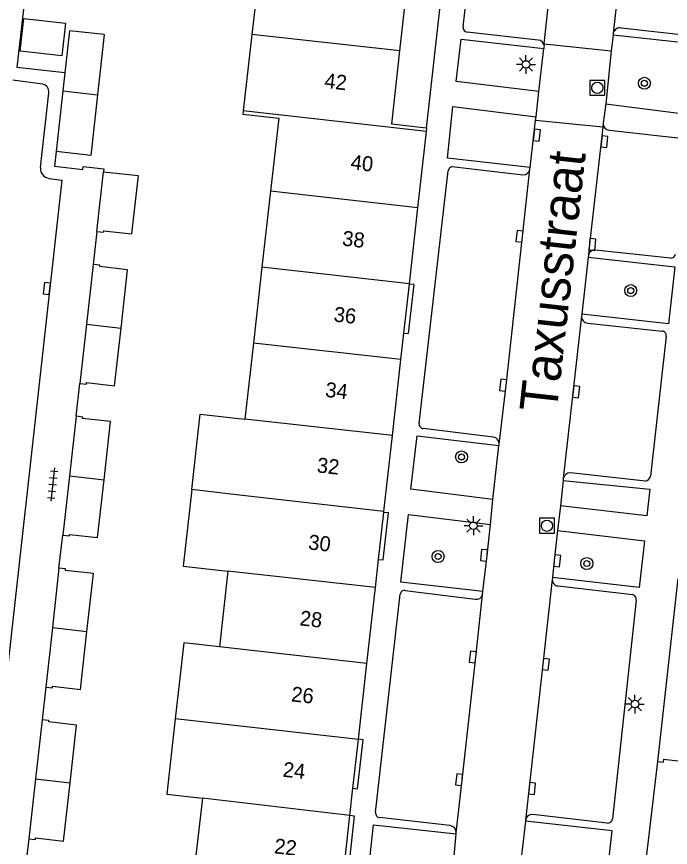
# Model space of a CAD drawing. Extents: x 131000 to 133014, y 396499 to 399001.
# Drawn here: x 132744.3 to 132787.9, y 396644.3 to 396699.8 of the extents above; entities that cross this region are included whole.
import ezdxf

# ---------------------------------------------------------------- set-up
doc = ezdxf.new("R2010")
doc.units = 0
for name, color, linetype in [('gg-afsc-erfafscheiding', 7, 'Continuous'), ('gg-afsc-hekwerk', 7, 'Continuous'), ('gg-afsc-muur', 7, 'Continuous'), ('gg-anno-huisnummerreeks BGT', 7, 'Continuous'), ('gg-anno-openbare ruimte label', 7, 'Continuous'), ('gg-bbg-bijgebouw', 7, 'Continuous'), ('gg-bbg-gedigitaliseerde bebouwing', 7, 'Continuous'), ('gg-bbg-gedigitaliseerde bijgebouw', 7, 'Continuous'), ('gg-bbg-hoofdgebouw', 7, 'Continuous'), ('gg-bbg-tussenscheiding', 7, 'Continuous'), ('gg-knt-verharding', 7, 'Continuous'), ('gg-knt-verharding nz', 7, 'Continuous'), ('gt-symb-boom', 7, 'Continuous'), ('gt-symb-kolk', 7, 'Continuous'), ('gt-symb-lichtmast', 7, 'Continuous'), ('gt-symb-rioolschacht', 7, 'Continuous'), ('gt-symb-tegel verharding', 7, 'Continuous')]:
    doc.layers.add(name, color=color, linetype=linetype)

# ---------------------------------------------------------------- blocks, each defined once
blk = doc.blocks.new('gt0-RS')
at = {"layer": 'gt-symb-rioolschacht'}
blk.add_lwpolyline([(-0.5, -0.5), (0.5, -0.5), (0.5, 0.5), (-0.5, 0.5)], close=True, dxfattribs=at)
blk.add_circle((0, 0), 0.375, dxfattribs=at)
blk = doc.blocks.new('gt0-BOOM')
at = {"layer": 'gt-symb-boom'}
for radius in [0.4, 0.2]:
    blk.add_circle((0, 0), radius, dxfattribs=at)
blk = doc.blocks.new('gt0-LMAST')
at = {"layer": 'gt-symb-lichtmast'}
for p, q in [((-0.005, 0.246), (-0.005, 0.621)), ((-0.182, 0.173), (-0.447, 0.438)), ((0.172, 0.173), (0.437, 0.438)), ((-0.255, -0.004), (-0.63, -0.004)), ((-0.182, -0.181), (-0.447, -0.446)), ((-0.005, -0.254), (-0.005, -0.629)), ((0.437, -0.446), (0.172, -0.181)), ((0.245, -0.004), (0.62, -0.004))]:
    blk.add_line(p, q, dxfattribs=at)
blk.add_circle((-0.005, -0.004), 0.25, dxfattribs=at)
blk = doc.blocks.new('gt0-KOLK')
at = {"layer": 'gt-symb-kolk'}
blk.add_lwpolyline([(0, 0), (0.375, 0), (0.375, 0.4), (-0.375, 0.4), (-0.375, 0), (0, 0)], dxfattribs=at)
blk = doc.blocks.new('gt0-TEG1')
at = {"layer": 'gt-symb-tegel verharding'}
for p, q in [((-1.125, 0), (1.125, 0)), ((-0.9, -0.25), (-0.9, 0.25)), ((-0.45, -0.25), (-0.45, 0.25)), ((0, -0.25), (0, 0.25)), ((0.45, -0.25), (0.45, 0.25)), ((0.9, -0.25), (0.9, 0.25))]:
    blk.add_line(p, q, dxfattribs=at)

msp = doc.modelspace()

# ---------------------------------------------------------------- linework, layer by layer
at = {"layer": 'gg-afsc-erfafscheiding'}
for p, q in [((132749.626, 396685.414), (132749.387, 396683.217)), ((132748.244, 396673.082), (132748.489, 396675.279)), ((132747.098, 396662.95), (132747.355, 396665.144)), ((132746.217, 396655.01), (132745.977, 396652.829))]:
    msp.add_line(p, q, dxfattribs=at)
at = {"layer": 'gg-afsc-hekwerk'}
msp.add_line((132744.725, 396700.253), (132744.284, 396696.366), dxfattribs=at)
at = {"layer": 'gg-afsc-muur'}
msp.add_line((132787.045, 396650.033), (132786.265, 396643.458), dxfattribs=at)
for points in [[(132746.902, 396690.749), (132746.793, 396689.778), (132748.702, 396689.554), (132748.725, 396689.753), (132750.087, 396689.601), (132750.065, 396689.401)], [(132745.082, 396644.89), (132744.939, 396643.585), (132745.308, 396643.537)]]:
    msp.add_lwpolyline(points, dxfattribs=at)
at = {"layer": 'gg-bbg-bijgebouw'}
for p, q in [((132747.494, 396696.004), (132747.358, 396694.801)), ((132747.358, 396694.801), (132746.902, 396690.749)), ((132749.626, 396685.414), (132750.065, 396689.401)), ((132749.387, 396683.217), (132748.936, 396679.228)), ((132748.936, 396679.228), (132748.489, 396675.279)), ((132748.244, 396673.082), (132747.8, 396669.114)), ((132747.8, 396669.114), (132747.355, 396665.144)), ((132747.098, 396662.95), (132746.657, 396658.98)), ((132746.657, 396658.98), (132746.217, 396655.01)), ((132745.977, 396652.829), (132745.533, 396648.887)), ((132745.533, 396648.887), (132745.082, 396644.89))]:
    msp.add_line(p, q, dxfattribs=at)
for points in [[(132750.125, 396698.572), (132747.811, 396698.812), (132747.494, 396696.004)], [(132749.626, 396685.414), (132750.073, 396685.365), (132750.084, 396685.464), (132751.943, 396685.257)], [(132751.242, 396678.969), (132751.682, 396682.861), (132749.823, 396683.068), (132749.834, 396683.167), (132749.387, 396683.217)], [(132748.489, 396675.279), (132748.936, 396675.229), (132748.947, 396675.328), (132750.806, 396675.121), (132751.242, 396678.969)], [(132750.105, 396668.852), (132750.539, 396672.726), (132748.68, 396672.933), (132748.691, 396673.032), (132748.244, 396673.082)], [(132747.355, 396665.144), (132747.802, 396665.094), (132747.813, 396665.193), (132749.672, 396664.986), (132750.105, 396668.852)], [(132748.963, 396658.716), (132749.393, 396662.596), (132747.534, 396662.8), (132747.545, 396662.9), (132747.098, 396662.95)], [(132746.217, 396655.01), (132746.664, 396654.96), (132746.675, 396655.059), (132748.534, 396654.852), (132748.963, 396658.716)], [(132747.837, 396648.618), (132748.272, 396652.475), (132746.413, 396652.679), (132746.424, 396652.779), (132745.977, 396652.829)], [(132745.082, 396644.89), (132745.529, 396644.84), (132745.54, 396644.939), (132747.399, 396644.732), (132747.837, 396648.618)]]:
    msp.add_lwpolyline(points, dxfattribs=at)
at = {"layer": 'gg-bbg-gedigitaliseerde bebouwing'}
for p, q in [((132760.54, 396703.624), (132759.973, 396698.56)), ((132759.973, 396698.56), (132759.401, 396693.464)), ((132761.215, 396688.098), (132760.646, 396683.025)), ((132760.646, 396683.025), (132760.08, 396677.972)), ((132760.08, 396677.972), (132759.511, 396672.894)), ((132758.375, 396662.756), (132757.809, 396657.705)), ((132756.67, 396647.59), (132756.075, 396642.329))]:
    msp.add_line(p, q, dxfattribs=at)
for points in [[(132759.401, 396693.464), (132759.378, 396693.255), (132761.763, 396692.988), (132761.215, 396688.098)], [(132755.965, 396668.185), (132756.529, 396673.227), (132759.511, 396672.894)], [(132755.965, 396668.185), (132755.396, 396663.089), (132758.375, 396662.756)], [(132757.809, 396657.705), (132755.423, 396657.967), (132754.854, 396652.894)], [(132754.854, 396652.894), (132754.29, 396647.857), (132756.67, 396647.59)]]:
    msp.add_lwpolyline(points, dxfattribs=at)
at = {"layer": 'gg-bbg-gedigitaliseerde bijgebouw'}
msp.add_line((132750.125, 396698.572), (132749.675, 396694.544), dxfattribs=at)
for points in [[(132744.748, 396699.634), (132747.53, 396699.318), (132747.282, 396697.132), (132744.5, 396697.448), (132744.748, 396699.634)], [(132749.675, 396694.544), (132749.221, 396690.489), (132746.902, 396690.749)], [(132750.065, 396689.401), (132752.378, 396689.142), (132751.943, 396685.257)]]:
    msp.add_lwpolyline(points, dxfattribs=at)
at = {"layer": 'gg-bbg-hoofdgebouw'}
for p, q in [((132769.856, 396697.476), (132770.419, 396702.535)), ((132771.051, 396687), (132771.621, 396692.099)), ((132770.484, 396681.931), (132771.051, 396687)), ((132770.116, 396678.634), (132770.481, 396681.907)), ((132770.481, 396681.907), (132770.484, 396681.931)), ((132769.918, 396676.863), (132770.116, 396678.634)), ((132769.351, 396671.795), (132769.918, 396676.863)), ((132768.785, 396666.726), (132769.351, 396671.795)), ((132768.427, 396663.529), (132768.779, 396666.67)), ((132768.779, 396666.67), (132768.785, 396666.726)), ((132768.217, 396661.648), (132768.427, 396663.529)), ((132788.393, 396662.253), (132787.045, 396650.033)), ((132767.65, 396656.58), (132768.217, 396661.648)), ((132767.086, 396651.53), (132767.65, 396656.58)), ((132766.72, 396648.26), (132767.084, 396651.511)), ((132767.084, 396651.511), (132767.086, 396651.53)), ((132766.517, 396646.443), (132766.72, 396648.26)), ((132766.151, 396643.167), (132766.516, 396646.436)), ((132766.516, 396646.436), (132766.517, 396646.443))]:
    msp.add_line(p, q, dxfattribs=at)
for points in [[(132771.606, 396692.318), (132769.309, 396692.571), (132769.856, 396697.476)], [(132771.621, 396692.099), (132771.645, 396692.314), (132771.606, 396692.318)], [(132787.045, 396650.033), (132787.445, 396649.99), (132787.458, 396650.197), (132791.752, 396649.69)]]:
    msp.add_lwpolyline(points, dxfattribs=at)
at = {"layer": 'gg-bbg-tussenscheiding'}
for p, q in [((132769.856, 396697.476), (132759.973, 396698.56)), ((132747.358, 396694.801), (132749.675, 396694.544)), ((132771.621, 396692.099), (132759.401, 396693.464)), ((132771.051, 396687), (132761.215, 396688.098)), ((132770.484, 396681.931), (132760.646, 396683.025)), ((132748.936, 396679.228), (132751.242, 396678.969)), ((132769.918, 396676.863), (132760.08, 396677.972)), ((132769.351, 396671.795), (132759.511, 396672.894)), ((132747.8, 396669.114), (132750.105, 396668.852)), ((132758.945, 396667.846), (132755.965, 396668.185)), ((132768.785, 396666.726), (132758.945, 396667.846)), ((132768.217, 396661.648), (132758.375, 396662.756)), ((132746.657, 396658.98), (132748.963, 396658.716)), ((132767.65, 396656.58), (132757.809, 396657.705)), ((132757.239, 396652.624), (132754.854, 396652.894)), ((132767.084, 396651.511), (132757.239, 396652.624)), ((132745.533, 396648.887), (132747.837, 396648.618)), ((132766.517, 396646.443), (132756.67, 396647.59))]:
    msp.add_line(p, q, dxfattribs=at)
at = {"layer": 'gg-knt-verharding'}
for p, q in [((132775.927, 396730.999), (132771.606, 396692.318)), ((132774.065, 396699.065), (132775.126, 396708.517)), ((132789.554, 396698.436), (132784.647, 396698.987)), ((132779.083, 396698.188), (132774.335, 396698.712)), ((132784.072, 396698.517), (132783.959, 396697.47)), ((132784.086, 396698.647), (132784.072, 396698.517)), ((132779.112, 396694.755), (132779.453, 396697.621)), ((132779.471, 396697.825), (132779.475, 396697.948)), ((132779.475, 396697.948), (132783.959, 396697.47)), ((132783.959, 396697.47), (132783.588, 396693.946)), ((132747.494, 396696.004), (132744.284, 396696.366)), ((132745.996, 396695.258), (132744.014, 396695.514)), ((132745.869, 396689.688), (132746.421, 396694.673)), ((132778.944, 396693.07), (132779.112, 396694.755)), ((132778.904, 396692.829), (132778.944, 396693.07)), ((132783.4, 396692.372), (132778.904, 396692.829)), ((132783.414, 396692.596), (132783.4, 396692.372)), ((132783.815, 396692.174), (132788.803, 396691.614)), ((132771.135, 396672.602), (132773.081, 396689.475)), ((132773.344, 396689.757), (132778.056, 396689.196)), ((132778.532, 396689.585), (132778.549, 396689.681)), ((132782.435, 396683.868), (132782.425, 396683.758)), ((132787.9, 396683.633), (132782.895, 396684.177)), ((132782.419, 396683.707), (132781.992, 396679.907)), ((132782.425, 396683.758), (132782.419, 396683.707)), ((132781.992, 396679.907), (132781.979, 396679.787)), ((132781.978, 396679.776), (132781.976, 396679.765)), ((132781.979, 396679.787), (132781.978, 396679.776)), ((132782.383, 396679.295), (132787.359, 396678.773)), ((132787.628, 396678.438), (132786.567, 396669.082)), ((132776.085, 396671.692), (132771.407, 396672.256)), ((132776.06, 396667.531), (132776.461, 396671.139)), ((132776.461, 396671.139), (132776.467, 396671.196)), ((132776.467, 396671.196), (132776.469, 396671.21)), ((132776.469, 396671.21), (132776.47, 396671.223)), ((132780.743, 396668.804), (132780.565, 396667.113)), ((132780.748, 396668.851), (132780.743, 396668.804)), ((132780.756, 396668.924), (132780.748, 396668.851)), ((132786.234, 396668.759), (132781.229, 396669.3)), ((132775.888, 396665.856), (132776.06, 396667.531)), ((132780.565, 396667.113), (132780.373, 396665.461)), ((132780.033, 396662.314), (132780.02, 396662.19)), ((132780.414, 396661.757), (132785.383, 396661.178)), ((132768.226, 396646.649), (132769.869, 396661.204)), ((132770.203, 396661.451), (132774.878, 396660.879)), ((132775.368, 396661.18), (132775.393, 396661.399)), ((132785.611, 396660.811), (132784.029, 396646.209)), ((132773.193, 396645.764), (132768.496, 396646.3)), ((132778.231, 396646.116), (132778.224, 396646.052)), ((132778.232, 396646.124), (132778.231, 396646.116)), ((132778.233, 396646.132), (132778.232, 396646.124)), ((132783.686, 396645.919), (132778.71, 396646.505)), ((132778.224, 396646.052), (132777.789, 396642.161)), ((132773.181, 396640.787), (132773.606, 396645.223)), ((132773.606, 396645.223), (132773.613, 396645.291))]:
    msp.add_line(p, q, dxfattribs=at)
for points in [[(132779.112, 396694.755), (132773.608, 396695.416), (132773.93, 396698.253), (132779.453, 396697.621)], [(132783.588, 396693.946), (132789.323, 396693.211), (132789.83, 396697.896), (132784.072, 396698.517)], [(132779.471, 396697.825), (132779.466, 396697.698), (132779.453, 396697.621)], [(132778.549, 396689.681), (132773.025, 396690.304), (132773.379, 396693.768), (132778.944, 396693.07)], [(132783.588, 396693.946), (132783.418, 396692.669), (132783.414, 396692.596)], [(132778.549, 396689.681), (132778.79, 396691.867), (132778.904, 396692.829)], [(132746.455, 396688.959), (132747.285, 396688.842), (132740.737, 396630.074), (132740.1, 396623.913), (132739.356, 396623.042), (132739.163, 396622.6)], [(132782.419, 396683.707), (132788.186, 396683.059), (132787.771, 396679.257), (132781.992, 396679.907)], [(132770.116, 396678.634), (132770.429, 396678.599), (132770.807, 396681.871), (132770.481, 396681.907)], [(132776.06, 396667.531), (132770.585, 396668.208), (132770.997, 396671.775), (132776.461, 396671.139)], [(132780.743, 396668.804), (132786.521, 396668.216), (132786.336, 396666.444), (132780.565, 396667.113)], [(132768.427, 396663.529), (132768.742, 396663.493), (132769.091, 396666.635), (132768.779, 396666.67)], [(132775.393, 396661.399), (132769.908, 396662.022), (132770.416, 396666.525), (132775.888, 396665.856)], [(132775.393, 396661.399), (132775.663, 396663.786), (132775.888, 396665.856)], [(132780.373, 396665.461), (132786.162, 396664.763), (132785.811, 396661.65), (132780.033, 396662.314)], [(132780.373, 396665.461), (132780.15, 396663.456), (132780.033, 396662.314)], [(132766.72, 396648.26), (132767.01, 396648.227), (132767.395, 396651.496), (132767.086, 396651.53)], [(132766.151, 396643.167), (132766.469, 396643.131), (132766.822, 396646.402), (132766.516, 396646.436)], [(132774.576, 396635.558), (132770.707, 396631.489), (132767.593, 396641.281), (132768.097, 396645.822), (132773.606, 396645.223)], [(132777.97, 396640.063), (132783.318, 396639.351), (132784.008, 396645.408), (132778.224, 396646.052)]]:
    msp.add_lwpolyline(points, dxfattribs=at)
for centre, radius, start, end in [((132774.418, 396699.055), 0.353, 178.4004, 256.4224), ((132784.53, 396698.546), 0.456, 75.1828, 167.254), ((132779.06, 396697.775), 0.414, 6.953, 86.8602), ((132745.906, 396694.746), 0.52, 351.9841, 80.0124), ((132783.848, 396692.607), 0.434, 181.4045, 265.6722), ((132746.53, 396689.619), 0.665, 174.0672, 263.5203), ((132773.418, 396689.424), 0.341, 102.5705, 171.4228), ((132778.071, 396689.663), 0.467, 268.114, 350.3992), ((132782.831, 396683.776), 0.406, 80.8922, 166.8894), ((132787.918, 396683.963), 0.331, 266.8523, 349.1517), ((132782.408, 396679.727), 0.433, 175.0285, 266.7539), ((132787.326, 396678.471), 0.304, 353.71, 83.8179), ((132771.442, 396672.564), 0.31, 172.8697, 263.474), ((132776.038, 396671.261), 0.434, 355.0438, 83.7211), ((132781.213, 396668.835), 0.466, 88.0175, 168.9467), ((132786.166, 396669.162), 0.409, 279.5884, 348.6649), ((132780.43, 396662.167), 0.41, 176.7717, 267.8283), ((132770.143, 396661.182), 0.275, 77.5107, 175.4567), ((132774.967, 396661.284), 0.415, 257.669, 345.4546), ((132785.322, 396660.886), 0.298, 345.4889, 78.2127), ((132768.534, 396646.608), 0.311, 172.4702, 262.9837), ((132778.659, 396646.078), 0.43, 83.2477, 172.801), ((132783.694, 396646.258), 0.339, 268.7191, 351.7086), ((132773.13, 396645.285), 0.483, 0.7333, 82.4736)]:
    msp.add_arc(centre, radius, start, end, dxfattribs=at)
at = {"layer": 'gg-knt-verharding nz'}
for p, q in [((132779.475, 396697.948), (132780.659, 396708.639)), ((132781.976, 396679.765), (132780.756, 396668.924))]:
    msp.add_line(p, q, dxfattribs=at)
for points in [[(132786.408, 396719.375), (132786.035, 396715.972), (132784.086, 396698.647)], [(132783.4, 396692.372), (132782.499, 396684.566), (132782.435, 396683.868)], [(132776.47, 396671.223), (132776.937, 396675.141), (132778.023, 396685.073), (132778.532, 396689.585)], [(132780.02, 396662.19), (132779.386, 396656.548), (132778.233, 396646.132)], [(132773.613, 396645.291), (132773.996, 396648.802), (132774.914, 396656.997), (132775.368, 396661.18)]]:
    msp.add_lwpolyline(points, dxfattribs=at)

# ---------------------------------------------------------------- block references
at = {"layer": 'gt-symb-boom'}
for p in [(132786.165, 396695.306), (132785.25, 396681.471), (132773.964, 396670.369), (132772.401, 396663.723), (132782.324, 396663.253)]:
    msp.add_blockref('gt0-BOOM', p, dxfattribs=at)
at = {"layer": 'gt-symb-kolk'}
for p, rotation in [((132778.79, 396691.867), -96.30721858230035), ((132783.295, 396691.438), -96.60753565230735), ((132778.023, 396685.073), 83.55464906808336), ((132782.499, 396684.566), -95.2119626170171), ((132746.482, 396681.588), 83.62817759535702), ((132776.937, 396675.141), 83.76585696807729), ((132781.414, 396674.74), -96.4533697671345), ((132775.663, 396663.786), 83.80684128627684), ((132780.15, 396663.456), -95.78767693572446), ((132774.914, 396656.997), 83.81486364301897), ((132779.386, 396656.548), -96.33128049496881), ((132773.996, 396648.802), 83.61168601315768), ((132778.467, 396648.263), -96.2662295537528)]:
    msp.add_blockref('gt0-KOLK', p, dxfattribs=dict(at, rotation=rotation))
at = {"layer": 'gt-symb-lichtmast'}
for p in [(132778.269, 396696.569), (132774.759, 396665.785), (132785.54, 396653.88)]:
    msp.add_blockref('gt0-LMAST', p, dxfattribs=at)
at = {"layer": 'gt-symb-rioolschacht'}
for p in [(132783.024, 396695.004), (132779.664, 396665.776)]:
    msp.add_blockref('gt0-RS', p, dxfattribs=at)
at = {"layer": 'gt-symb-tegel verharding', "rotation": -96.37182240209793}
msp.add_blockref('gt0-TEG1', (132746.675, 396668.53), dxfattribs=at)

# ---------------------------------------------------------------- texts
at = {"layer": 'gg-anno-huisnummerreeks BGT'}
for s, p in [('42', (132764.774, 396695.002)), ('40', (132766.532, 396689.567)), ('38', (132765.963, 396684.483)), ('36', (132765.397, 396679.413)), ('34', (132764.834, 396674.383)), ('32', (132764.271, 396669.345)), ('30', (132763.697, 396664.204)), ('28', (132763.129, 396659.132)), ('26', (132762.563, 396654.061)), ('24', (132762, 396649.031)), ('22', (132761.429, 396643.919))]:
    msp.add_text(s, height=1, rotation=353.6, dxfattribs=at).set_placement(p)
at = {"layer": 'gg-anno-openbare ruimte label'}
msp.add_text('Taxusstraat', height=2.5, rotation=83.6, dxfattribs=at).set_placement((132780.305, 396673.265))

doc.saveas('drawing.dxf')
